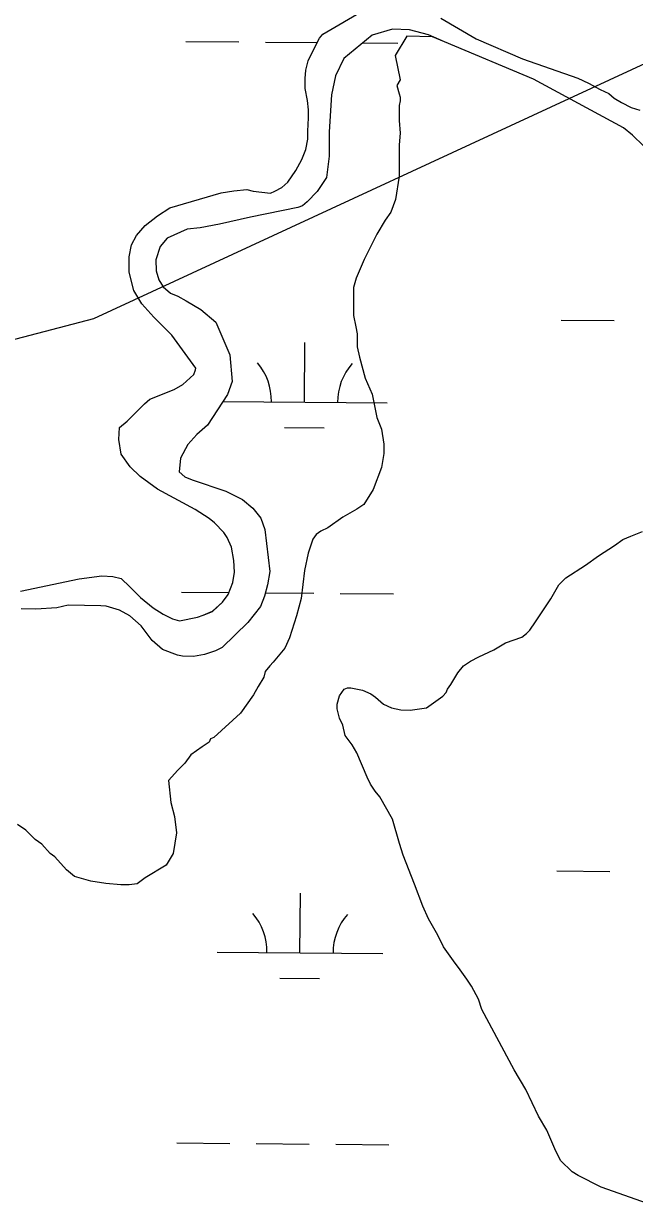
# Model space of a CAD drawing. Extents: x 3271442 to 3309282, y 752266 to 777610.
# Drawn here: x 3303653 to 3304022, y 768666 to 769378 of the extents above; entities that cross this region are included whole.
import ezdxf

# ---------------------------------------------------------------- set-up
doc = ezdxf.new("R2010")
doc.units = 0
for name, color, linetype in [('V-SITE-VEGE', 7, 'Continuous'), ('V-TOPO-SHOR', 7, 'Continuous'), ('V-WETL-SWMP', 7, 'Continuous')]:
    doc.layers.add(name, color=color, linetype=linetype)

msp = doc.modelspace()

# ---------------------------------------------------------------- linework, layer by layer
at = {"layer": 'V-SITE-VEGE'}
for p, q in [((3303833.67, 769371.73), (3303858.76, 769386.52)), ((3303904.89, 769381.53), (3303926.18, 769369.04)), ((3303830.15, 769366.8), (3303831.58, 769369.4)), ((3303831.58, 769369.4), (3303833.67, 769371.73)), ((3303884.28, 769370.53), (3303877.28, 769358.87)), ((3303899.83, 769370.27), (3303884.28, 769370.53)), ((3303907, 769367.16), (3303899.83, 769370.27)), ((3303926.18, 769369.04), (3303954.1, 769356.92)), ((3303824.68, 769355.76), (3303830.15, 769366.8)), ((3303960.79, 769344.65), (3303907, 769367.16)), ((3303823.38, 769350.05), (3303824.68, 769355.76)), ((3303877.28, 769358.87), (3303880.38, 769344.21)), ((3303954.1, 769356.92), (3303987.48, 769345.19)), ((3303822.85, 769344.98), (3303823.38, 769350.05)), ((3303822.98, 769339), (3303822.85, 769344.98)), ((3303880.38, 769344.21), (3303878.28, 769340.71)), ((3303878.28, 769340.71), (3303879.67, 769335.8)), ((3304015.06, 769315.29), (3303960.79, 769344.65)), ((3303987.48, 769345.19), (3303993.98, 769342.2)), ((3303993.98, 769342.2), (3304001.12, 769338.42)), ((3303824.27, 769331.72), (3303822.98, 769339)), ((3303879.67, 769335.8), (3303880.37, 769333.69)), ((3303880.37, 769333.69), (3303880.37, 769331.59)), ((3304001.12, 769338.42), (3304006.18, 769335.95)), ((3304006.18, 769335.95), (3304009.43, 769333.22)), ((3303824.91, 769326.01), (3303824.27, 769331.72)), ((3303879.67, 769328.79), (3303879.65, 769319.68)), ((3303880.37, 769331.59), (3303879.67, 769328.79)), ((3304009.43, 769333.22), (3304013.85, 769330.48)), ((3304013.85, 769330.48), (3304019.82, 769327.49)), ((3304019.82, 769327.49), (3304025.02, 769325.92)), ((3303824.51, 769313.14), (3303824.91, 769321.2)), ((3303824.91, 769321.2), (3303824.91, 769326.01)), ((3303879.65, 769319.68), (3303880.35, 769311.97)), ((3303824.51, 769308.33), (3303824.51, 769313.14)), ((3303880.35, 769311.97), (3303879.64, 769304.96)), ((3304020.63, 769310.83), (3304015.06, 769315.29)), ((3303823.33, 769302.1), (3303824.51, 769308.33)), ((3303879.64, 769304.96), (3303879.62, 769286.04)), ((3304027.15, 769304.45), (3304020.63, 769310.83)), ((3303820.98, 769296.12), (3303823.33, 769302.1)), ((3303817.21, 769289.37), (3303820.98, 769296.12)), ((3303812.52, 769282.36), (3303817.21, 769289.37)), ((3303879.62, 769286.04), (3303877.5, 769272.02)), ((3303772.24, 769275.91), (3303779.77, 769277.2)), ((3303779.77, 769277.2), (3303787.7, 769277.97)), ((3303787.7, 769277.97), (3303791.47, 769276.92)), ((3303791.47, 769276.92), (3303801.99, 769275.74)), ((3303801.99, 769275.74), (3303804.59, 769276.91)), ((3303804.59, 769276.91), (3303808.75, 769279.25)), ((3303808.75, 769279.25), (3303812.52, 769282.36)), ((3303741.3, 769266.97), (3303772.24, 769275.91)), ((3303877.5, 769272.02), (3303874.69, 769264.32)), ((3303726.35, 769256.2), (3303733.76, 769262.17)), ((3303733.76, 769262.17), (3303741.3, 769266.97)), ((3303874.69, 769264.32), (3303871.18, 769259.41)), ((3303721.15, 769250.23), (3303726.35, 769256.2)), ((3303871.18, 769259.41), (3303866.27, 769251.01)), ((3303718.02, 769244.65), (3303721.15, 769250.23)), ((3303866.27, 769251.01), (3303858.54, 769235.6)), ((3303716.71, 769237.24), (3303718.02, 769244.65)), ((3303716.57, 769228.02), (3303716.71, 769237.24)), ((3303858.54, 769235.6), (3303853.62, 769224.39)), ((3303719.55, 769216.97), (3303716.57, 769228.02)), ((3303853.62, 769224.39), (3303852.21, 769218.78)), ((3303724.35, 769208.91), (3303719.55, 769216.97)), ((3303852.21, 769218.78), (3303852.2, 769201.96)), ((3303731.62, 769200.85), (3303724.35, 769208.91)), ((3303742.39, 769189.92), (3303731.62, 769200.85)), ((3303852.2, 769201.96), (3303853.59, 769194.95)), ((3303853.59, 769194.95), (3303854.29, 769190.75)), ((3303854.29, 769190.75), (3303854.28, 769183.04)), ((3303756.92, 769170.15), (3303742.39, 769189.92)), ((3303854.28, 769183.04), (3303855.68, 769176.73)), ((3303855.68, 769176.73), (3303859.17, 769164.11)), ((3303756.79, 769169.11), (3303756.92, 769170.15)), ((3303749.12, 769160.29), (3303755.62, 769166.26)), ((3303755.62, 769166.26), (3303756.79, 769169.11)), ((3303859.17, 769164.11), (3303863.36, 769154.29)), ((3303729.1, 769151.34), (3303743.92, 769157.17)), ((3303743.92, 769157.17), (3303749.12, 769160.29)), ((3303721.29, 769143.81), (3303725.85, 769148.62)), ((3303725.85, 769148.62), (3303729.1, 769151.34)), ((3303863.36, 769154.29), (3303866.15, 769140.27)), ((3303715.44, 769137.97), (3303721.29, 769143.81)), ((3303710.36, 769126.93), (3303710.89, 769134.21)), ((3303710.89, 769134.21), (3303715.44, 769137.97)), ((3303866.15, 769140.27), (3303868.95, 769133.26)), ((3303711.91, 769118.1), (3303710.36, 769126.93)), ((3303868.95, 769133.26), (3303870.34, 769124.15)), ((3303870.34, 769124.15), (3303870.33, 769118.54)), ((3303717.23, 769110.56), (3303711.91, 769118.1)), ((3303870.33, 769118.54), (3303868.92, 769110.13)), ((3303723.33, 769104.57), (3303717.23, 769110.56)), ((3303868.92, 769110.13), (3303864, 769096.82)), ((3303733.72, 769096.89), (3303723.33, 769104.57)), ((3303756.57, 769084.79), (3303733.72, 769096.89)), ((3303864, 769096.82), (3303858.39, 769087.72)), ((3303765.01, 769079.32), (3303756.57, 769084.79)), ((3303854.18, 769084.92), (3303845.76, 769080.02)), ((3303858.39, 769087.72), (3303854.18, 769084.92)), ((3303768.13, 769076.59), (3303765.01, 769079.32)), ((3303845.76, 769080.02), (3303836.64, 769073.72)), ((3303773.84, 769070.73), (3303768.13, 769076.59)), ((3303775.78, 769067.87), (3303773.84, 769070.73)), ((3303832.44, 769071.62), (3303829.63, 769069.52)), ((3303836.64, 769073.72), (3303832.44, 769071.62)), ((3304019.6, 769068.58), (3304026.62, 769071.38)), ((3303778.51, 769062.02), (3303775.78, 769067.87)), ((3303827.52, 769066.72), (3303824.71, 769058.32)), ((3303829.63, 769069.52), (3303827.52, 769066.72)), ((3303999.97, 769056.69), (3304009.79, 769062.98)), ((3304009.79, 769062.98), (3304014.7, 769066.48)), ((3304014.7, 769066.48), (3304019.6, 769068.58)), ((3303779.8, 769053.84), (3303778.51, 769062.02)), ((3303824.71, 769058.32), (3303822.6, 769047.81)), ((3303992.25, 769051.09), (3303999.97, 769056.69)), ((3303780.31, 769046.82), (3303779.8, 769053.84)), ((3303980.33, 769043.39), (3303992.25, 769051.09)), ((3303651.14, 769035.39), (3303686.49, 769042.89)), ((3303686.49, 769042.89), (3303700.14, 769044.57)), ((3303700.14, 769044.57), (3303706.89, 769044.3)), ((3303706.89, 769044.3), (3303711.83, 769042.99)), ((3303711.83, 769042.99), (3303717.15, 769038.05)), ((3303779.26, 769040.58), (3303780.31, 769046.82)), ((3303822.6, 769047.81), (3303820.48, 769030.99)), ((3303976.12, 769039.19), (3303980.33, 769043.39)), ((3303717.15, 769038.05), (3303723.51, 769031.54)), ((3303776.53, 769033.31), (3303779.26, 769040.58)), ((3303971.2, 769030.78), (3303976.12, 769039.19)), ((3303723.51, 769031.54), (3303731.17, 769025.3)), ((3303766.9, 769023.18), (3303773.02, 769028.64)), ((3303773.02, 769028.64), (3303776.53, 769033.31)), ((3303820.48, 769030.99), (3303817.66, 769020.48)), ((3303965.59, 769022.38), (3303971.2, 769030.78)), ((3303731.17, 769025.3), (3303737.14, 769021.4)), ((3303737.14, 769021.4), (3303742.86, 769018.66)), ((3303747.15, 769017.49), (3303757.93, 769019.69)), ((3303757.93, 769019.69), (3303761.44, 769020.85)), ((3303761.44, 769020.85), (3303766.9, 769023.18)), ((3303817.66, 769020.48), (3303813.45, 769007.17)), ((3303962.08, 769016.78), (3303965.59, 769022.38)), ((3303742.86, 769018.66), (3303747.15, 769017.49)), ((3303958.57, 769011.88), (3303962.08, 769016.78)), ((3303813.45, 769007.17), (3303810.64, 769000.86)), ((3303943.85, 769004.18), (3303953.66, 769007.68)), ((3303953.66, 769007.68), (3303956.47, 769009.77)), ((3303956.47, 769009.77), (3303958.57, 769011.88)), ((3303810.64, 769000.86), (3303803.62, 768992.46)), ((3303927.72, 768995.79), (3303936.83, 768999.98)), ((3303936.83, 768999.98), (3303943.85, 769004.18)), ((3303803.62, 768992.46), (3303801.51, 768990.36)), ((3303918.6, 768990.19), (3303922.81, 768992.99)), ((3303922.81, 768992.99), (3303927.72, 768995.79)), ((3303798.71, 768986.86), (3303798, 768983.35)), ((3303801.51, 768990.36), (3303798.71, 768986.86)), ((3303910.88, 768978.98), (3303915.09, 768985.99)), ((3303915.09, 768985.99), (3303918.6, 768990.19)), ((3303794.49, 768977.75), (3303791.68, 768972.85)), ((3303798, 768983.35), (3303794.49, 768977.75)), ((3303846.4, 768976.25), (3303848.5, 768976.95)), ((3303848.5, 768976.95), (3303850.6, 768976.94)), ((3303850.6, 768976.94), (3303857.61, 768975.54)), ((3303908.77, 768976.18), (3303910.88, 768978.98)), ((3303791.68, 768972.85), (3303783.96, 768961.64)), ((3303842.18, 768967.14), (3303843.59, 768972.05)), ((3303843.59, 768972.05), (3303846.4, 768976.25)), ((3303857.61, 768975.54), (3303862.51, 768973.43)), ((3303862.51, 768973.43), (3303865.31, 768971.32)), ((3303865.31, 768971.32), (3303870.21, 768967.11)), ((3303896.15, 768964.98), (3303905.96, 768971.98)), ((3303905.96, 768971.98), (3303908.07, 768974.08)), ((3303908.07, 768974.08), (3303908.77, 768976.18)), ((3303842.18, 768964.34), (3303842.18, 768967.14)), ((3303843.58, 768958.73), (3303842.18, 768964.34)), ((3303870.21, 768967.11), (3303875.12, 768965)), ((3303875.12, 768965), (3303880.72, 768963.6)), ((3303880.72, 768963.6), (3303886.33, 768963.59)), ((3303886.33, 768963.59), (3303896.15, 768964.98)), ((3303783.96, 768961.64), (3303767.83, 768946.94)), ((3303845.67, 768954.52), (3303843.58, 768958.73)), ((3303847.07, 768948.22), (3303845.67, 768954.52)), ((3303760.81, 768941.34), (3303753.8, 768936.44)), ((3303765.02, 768944.14), (3303760.81, 768941.34)), ((3303765.72, 768946.24), (3303765.02, 768944.14)), ((3303767.83, 768946.94), (3303765.72, 768946.24)), ((3303851.27, 768942.6), (3303847.07, 768948.22)), ((3303854.06, 768937.69), (3303851.27, 768942.6)), ((3303753.8, 768936.44), (3303750.29, 768931.54)), ((3303860.36, 768922.97), (3303854.06, 768937.69)), ((3303746.08, 768927.34), (3303740.46, 768921.04)), ((3303750.29, 768931.54), (3303746.08, 768927.34)), ((3303740.46, 768921.04), (3303741.85, 768907.72)), ((3303862.46, 768918.76), (3303860.36, 768922.97)), ((3303865.25, 768914.55), (3303862.46, 768918.76)), ((3303868.05, 768911.05), (3303865.25, 768914.55)), ((3303741.85, 768907.72), (3303743.95, 768899.31)), ((3303875.75, 768897.72), (3303868.05, 768911.05)), ((3303743.95, 768899.31), (3303745.34, 768889.49)), ((3303654.23, 768890.99), (3303649.32, 768894.5)), ((3303879.94, 768883), (3303875.75, 768897.72)), ((3303659.83, 768885.38), (3303654.23, 768890.99)), ((3303664.03, 768882.57), (3303659.83, 768885.38)), ((3303745.34, 768889.49), (3303743.22, 768876.88)), ((3303668.93, 768876.96), (3303664.03, 768882.57)), ((3303882.03, 768875.99), (3303879.94, 768883)), ((3303671.73, 768874.85), (3303668.93, 768876.96)), ((3303678.73, 768867.14), (3303671.73, 768874.85)), ((3303743.22, 768876.88), (3303739.01, 768869.88)), ((3303889.02, 768858.46), (3303882.03, 768875.99)), ((3303683.63, 768862.93), (3303678.73, 768867.14)), ((3303693.44, 768860.11), (3303683.63, 768862.93)), ((3303739.01, 768869.88), (3303726.38, 768862.18)), ((3303702.55, 768858.7), (3303693.44, 768860.11)), ((3303711.66, 768857.99), (3303702.55, 768858.7)), ((3303716.57, 768857.98), (3303711.66, 768857.99)), ((3303721.48, 768858.68), (3303716.57, 768857.98)), ((3303726.38, 768862.18), (3303721.48, 768858.68)), ((3303893.92, 768845.14), (3303889.02, 768858.46)), ((3303897.41, 768837.42), (3303893.92, 768845.14)), ((3303903.01, 768827.61), (3303897.41, 768837.42)), ((3303906.51, 768820.6), (3303903.01, 768827.61)), ((3303913.5, 768810.78), (3303906.51, 768820.6)), ((3303915.6, 768807.97), (3303913.5, 768810.78)), ((3303920.5, 768800.96), (3303915.6, 768807.97)), ((3303923.3, 768796.75), (3303920.5, 768800.96)), ((3303927.5, 768789.03), (3303923.3, 768796.75)), ((3303929.59, 768782.72), (3303927.5, 768789.03)), ((3303949.18, 768746.26), (3303929.59, 768782.72)), ((3303956.18, 768734.34), (3303949.18, 768746.26)), ((3303963.87, 768718.21), (3303956.18, 768734.34)), ((3303968.77, 768709.8), (3303963.87, 768718.21)), ((3303973.66, 768698.57), (3303968.77, 768709.8)), ((3303977.16, 768691.56), (3303973.66, 768698.57)), ((3303984.16, 768684.55), (3303977.16, 768691.56)), ((3303987.66, 768682.44), (3303984.16, 768684.55)), ((3304001.67, 768675.42), (3303987.66, 768682.44)), ((3304029.69, 768665.58), (3304001.67, 768675.42))]:
    msp.add_line(p, q, dxfattribs=at)
at = {"layer": 'V-TOPO-SHOR'}
msp.add_lwpolyline([(3301912.41, 768825.05), (3302229.19, 768883.51), (3302579.53, 769000.27), (3302997.13, 769017.17), (3303695.43, 769200.06), (3304055.33, 769366.79), (3304403.3, 769425.29), (3304530.47, 769483.64), (3304830.46, 769492.17), (3304962.42, 769567.18), (3305538.42, 769575.2), (3305636.78, 769633.54), (3305720.7, 769750.84), (3305921.97, 770217.17), (3306137.92, 770292.24), (3306245.85, 770392.22), (3306353.72, 770575.44), (3306603.17, 770775.41)], dxfattribs=at)
at = {"layer": 'V-WETL-SWMP'}
for p, q in [((3303750.91, 769367.41), (3303782.9, 769367.15)), ((3303798.9, 769367.02), (3303830.13, 769366.76)), ((3303857.76, 769366.53), (3303878.9, 769366.36)), ((3303977.52, 769199.04), (3304009.52, 769198.77)), ((3303822.52, 769149.57), (3303822.81, 769185.57)), ((3303773.26, 769149.98), (3303872.52, 769149.16)), ((3303810.39, 769134.24), (3303834.39, 769134.04)), ((3303748.17, 769034.75), (3303776.98, 769034.51)), ((3303798.9, 769034.33), (3303828.16, 769034.09)), ((3303844.16, 769033.96), (3303876.16, 769033.69)), ((3303974.78, 768866.37), (3304006.78, 768866.11)), ((3303819.78, 768816.91), (3303820.07, 768852.91)), ((3303769.78, 768817.32), (3303869.78, 768816.5)), ((3303807.65, 768801.58), (3303831.65, 768801.38)), ((3303745.42, 768702.08), (3303777.42, 768701.82)), ((3303793.42, 768701.69), (3303825.42, 768701.43)), ((3303841.42, 768701.29), (3303873.42, 768701.03))]:
    msp.add_line(p, q, dxfattribs=at)
for points in [[(3303710.89, 769134.21), (3303715.44, 769137.97), (3303721.29, 769143.81), (3303725.85, 769148.62), (3303729.1, 769151.34), (3303743.92, 769157.17), (3303749.12, 769160.29), (3303755.62, 769166.26), (3303756.79, 769169.11), (3303756.92, 769170.15), (3303742.39, 769189.92), (3303731.62, 769200.84), (3303724.35, 769208.91), (3303719.55, 769216.97), (3303716.57, 769228.02), (3303716.71, 769237.24), (3303718.02, 769244.65), (3303721.15, 769250.23), (3303726.35, 769256.2), (3303733.76, 769262.17), (3303741.3, 769266.97), (3303772.24, 769275.91), (3303779.77, 769277.2), (3303787.7, 769277.97), (3303791.47, 769276.92), (3303801.99, 769275.74), (3303804.59, 769276.91), (3303808.75, 769279.24), (3303812.52, 769282.36), (3303817.21, 769289.37), (3303820.98, 769296.12), (3303823.33, 769302.1), (3303824.5, 769308.33), (3303824.51, 769313.14), (3303824.91, 769321.2), (3303824.91, 769326.01), (3303824.27, 769331.72), (3303822.98, 769339), (3303822.85, 769344.98), (3303823.38, 769350.04), (3303824.69, 769355.76), (3303830.15, 769366.8), (3303831.59, 769369.4), (3303833.67, 769371.73), (3303858.76, 769386.52)], [(3303904.88, 769381.53), (3303926.18, 769369.04), (3303954.1, 769356.92), (3303987.48, 769345.19), (3303993.98, 769342.2), (3304001.12, 769338.42), (3304006.19, 769335.95), (3304009.43, 769333.22), (3304013.85, 769330.48), (3304019.82, 769327.49), (3304025.02, 769325.92)], [(3304027.15, 769304.45), (3304020.63, 769310.83), (3304015.06, 769315.29), (3303960.79, 769344.65), (3303907, 769367.16), (3303897.45, 769371.31), (3303885.83, 769374.35), (3303875.64, 769374.84), (3303863.37, 769371.19), (3303846.32, 769357.03), (3303841.21, 769346.69), (3303838.81, 769335.23), (3303837.35, 769312.78), (3303837.34, 769298.13), (3303835.73, 769285.23), (3303830.15, 769276.8), (3303824.09, 769270.59), (3303821.23, 769268.21), (3303818.52, 769267.09), (3303789.85, 769261.23), (3303771.21, 769257.11), (3303759.59, 769254.9), (3303751.78, 769253.95), (3303739.52, 769248.55), (3303735.37, 769243.62)], [(3303735.37, 769243.62), (3303732.82, 769235.5), (3303732.97, 769228.81), (3303734.55, 769223.4), (3303737.26, 769219.09), (3303741.71, 769215.27), (3303746.01, 769213.51), (3303751.1, 769210.8), (3303759.85, 769205.53), (3303768.92, 769197.88), (3303777.5, 769178.13), (3303778.76, 769162.04), (3303776.04, 769154.24), (3303763.92, 769135.63), (3303757.54, 769129.9), (3303752.12, 769123.86), (3303747.66, 769115.74), (3303746.85, 769107.46), (3303750.35, 769104.43), (3303754.65, 769102.52), (3303775.02, 769095.81), (3303785.05, 769090.7), (3303791.41, 769085.6), (3303796.19, 769079.54), (3303798.57, 769072.53), (3303801.56, 769047.21), (3303800.28, 769039.25), (3303798.36, 769032.41), (3303795.97, 769026.2), (3303788.32, 769016.49), (3303772.85, 769001.38), (3303768.87, 768999.32), (3303762.18, 768997.09), (3303755.49, 768995.99), (3303748.8, 768996.15), (3303745.94, 768996.79), (3303736.71, 769000.15), (3303730.5, 769005.57), (3303723.82, 769014.33), (3303717.14, 769020.55), (3303710.78, 769023.9), (3303702.82, 769026.3), (3303699.63, 769026.46), (3303679.89, 769026.96), (3303673.04, 769025.37), (3303660.3, 769024.43), (3303651.54, 769024.76)], [(3303651.14, 769035.39), (3303686.49, 769042.89), (3303700.14, 769044.57), (3303706.89, 769044.3), (3303711.83, 769042.99), (3303717.15, 769038.05), (3303723.51, 769031.55), (3303731.17, 769025.3), (3303737.15, 769021.4), (3303742.86, 769018.66), (3303747.15, 769017.49), (3303757.93, 769019.69), (3303761.44, 769020.85), (3303766.9, 769023.19), (3303773.02, 769028.64), (3303776.53, 769033.31), (3303779.26, 769040.58), (3303780.31, 769046.82), (3303779.8, 769053.84), (3303778.51, 769062.02), (3303775.79, 769067.87), (3303773.84, 769070.73), (3303768.13, 769076.59), (3303765.01, 769079.32), (3303756.57, 769084.79), (3303733.72, 769096.89), (3303723.33, 769104.57), (3303717.23, 769110.56), (3303711.91, 769118.1), (3303710.36, 769126.93), (3303710.89, 769134.21)]]:
    msp.add_lwpolyline(points, dxfattribs=at)
for centre, start, end in [((3303767.28, 769150.5), 358.75626, 40.29992), ((3303877.76, 769149.59), 138.75625, 180.29991), ((3303764.54, 768817.84), 358.75626, 40.29992), ((3303875.02, 768816.93), 138.75625, 180.29991)]:
    msp.add_arc(centre, 35.25, start, end, dxfattribs=at)

doc.saveas('drawing.dxf')
